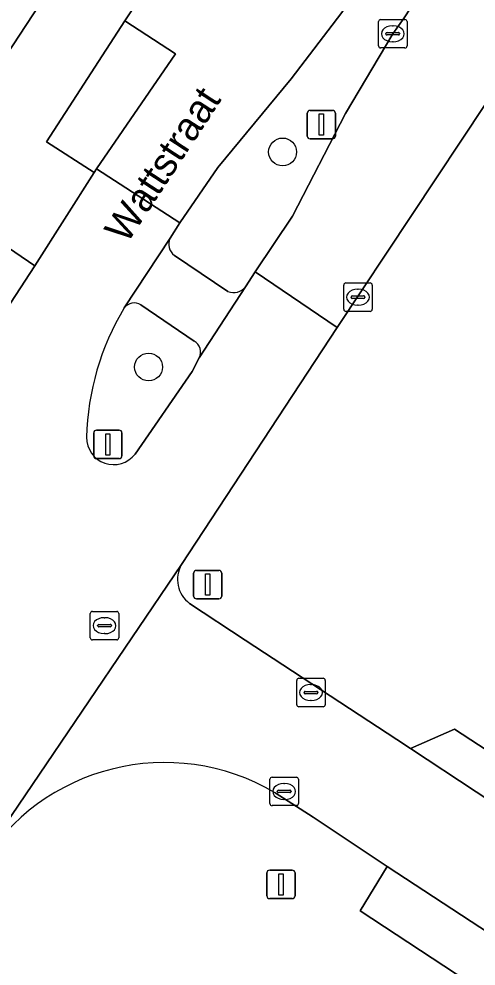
# Model space of a CAD drawing. Extents: x 159279 to 160377, y 384531 to 385888.
# Drawn here: x 160086.51 to 160102.55, y 384943.23 to 384976.49 of the extents above; entities that cross this region are included whole.
import ezdxf

# ---------------------------------------------------------------- set-up
doc = ezdxf.new("R2010")
doc.units = 0
for name, color, linetype in [('IMGEO_Berm_groen', 7, 'Continuous'), ('IMGEO_Boom', 7, 'Continuous'), ('IMGEO_Erf', 7, 'Continuous'), ('IMGEO_Groenvoorziening', 7, 'Continuous'), ('IMGEO_Haag', 7, 'Continuous'), ('IMGEO_Kolk', 7, 'Continuous'), ('IMGEO_Lichtmast', 7, 'Continuous'), ('IMGEO_Openbare_ruimte_label', 7, 'Continuous'), ('IMGEO_Parkeervlak_open', 7, 'Continuous'), ('IMGEO_Rijbaan_lokaal_open', 7, 'Continuous'), ('IMGEO_Rioolput', 7, 'Continuous'), ('IMGEO_Verkeersbordpaal', 7, 'Continuous'), ('IMGEO_Verkeerseiland_groen', 7, 'Continuous'), ('IMGEO_Voetpad_open', 7, 'Continuous')]:
    doc.layers.add(name, color=color, linetype=linetype)

msp = doc.modelspace()

# ---------------------------------------------------------------- linework, layer by layer
at = {"layer": 'IMGEO_Berm_groen'}
for points in [[(160115.376, 385000), (160120.555, 385007.91), (160122.045, 385010.185), (160123.353, 385012.183), (160121.682, 385013.243), (160120.625, 385011.626), (160119.18, 385009.418), (160113.021, 385000), (160099.139, 384978.67), (160097.839, 384976.718), (160096.064, 384974.393), (160093.483, 384971.281), (160092.154, 384969.328), (160091.815, 384968.792)], [(160094.463, 384967.091), (160094.798, 384967.612), (160096.111, 384969.572), (160097.964, 384973.176), (160099.628, 384975.972), (160100.03, 384976.527), (160115.376, 385000)], [(160091.964, 384968.188), (160093.844, 384966.924)]]:
    msp.add_lwpolyline(points, dxfattribs=at)
for centre, radius, start, end in [((160092.251, 384968.579), 0.485, 153.999, 233.7161), ((160094.044, 384967.413), 0.529, 247.7591, 322.4377)]:
    msp.add_arc(centre, radius, start, end, dxfattribs=at)
at = {"layer": 'IMGEO_Boom'}
for centre in [(160095.76, 384971.822), (160091.056, 384964.27)]:
    msp.add_circle(centre, 0.489, dxfattribs=at)
at = {"layer": 'IMGEO_Erf'}
msp.add_lwpolyline([(160073.663, 384964.112), (160072.93, 384963.74), (160077.282, 384960.882), (160080.892, 384966.436), (160080.511, 384966.741), (160080.731, 384967.08), (160102.294, 385000), (160115.292, 385019.841), (160111.976, 385022.011), (160108.674, 385016.948), (160107.746, 385017.553), (160104.896, 385013.185), (160102.045, 385008.814), (160099.193, 385004.443), (160096.342, 385000.072), (160093.49, 384995.701), (160090.638, 384991.329), (160087.787, 384986.958), (160084.935, 384982.587), (160082.084, 384978.216), (160079.232, 384973.844), (160076.381, 384969.474), (160077.222, 384968.924), (160073.957, 384963.92)], close=True, dxfattribs=at)
at = {"layer": 'IMGEO_Groenvoorziening'}
for points in [[(160092.003, 384975.268), (160090.226, 384976.423), (160087.475, 384972.177), (160089.153, 384971.101), (160089.233, 384971.226)], [(160110.249, 384946.028), (160101.8, 384951.555), (160100.248, 384950.877), (160109.468, 384944.793)]]:
    msp.add_lwpolyline(points, close=True, dxfattribs=at)
at = {"layer": 'IMGEO_Haag'}
msp.add_lwpolyline([(160110.249, 384946.028), (160101.8, 384951.555), (160100.248, 384950.877), (160109.468, 384944.793)], close=True, dxfattribs=at)
at = {"layer": 'IMGEO_Kolk'}
for p, q in [((160099.127, 384975.546), (160099.127, 384976.398)), ((160099.202, 384976.472), (160100.054, 384976.472)), ((160100.128, 384976.398), (160100.128, 384975.546)), ((160099.386, 384975.966), (160099.386, 384975.978)), ((160099.429, 384976.015), (160099.827, 384976.015)), ((160099.615, 384976.252), (160099.64, 384976.252)), ((160099.87, 384975.978), (160099.87, 384975.966)), ((160099.824, 384975.929), (160099.426, 384975.929)), ((160099.638, 384975.692), (160099.613, 384975.692)), ((160100.054, 384975.472), (160099.202, 384975.472)), ((160097.906, 384966.296), (160097.906, 384967.148)), ((160097.981, 384967.222), (160098.833, 384967.222)), ((160098.394, 384967.002), (160098.419, 384967.002)), ((160098.907, 384967.148), (160098.907, 384966.296)), ((160098.165, 384966.716), (160098.165, 384966.728)), ((160098.603, 384966.679), (160098.205, 384966.679)), ((160098.208, 384966.765), (160098.606, 384966.765)), ((160098.649, 384966.728), (160098.649, 384966.716)), ((160098.417, 384966.442), (160098.392, 384966.442)), ((160098.833, 384966.222), (160097.981, 384966.222)), ((160096.257, 384952.412), (160096.257, 384953.264)), ((160096.332, 384953.338), (160097.184, 384953.338)), ((160096.745, 384953.118), (160096.77, 384953.118)), ((160097.258, 384953.264), (160097.258, 384952.412)), ((160096.516, 384952.832), (160096.516, 384952.844)), ((160096.954, 384952.795), (160096.556, 384952.795)), ((160096.559, 384952.881), (160096.957, 384952.881)), ((160097, 384952.844), (160097, 384952.832)), ((160096.768, 384952.558), (160096.743, 384952.558)), ((160097.184, 384952.338), (160096.332, 384952.338)), ((160095.317, 384948.941), (160095.317, 384949.793)), ((160095.392, 384949.867), (160096.244, 384949.867)), ((160096.318, 384949.793), (160096.318, 384948.941)), ((160095.576, 384949.361), (160095.576, 384949.373)), ((160095.619, 384949.41), (160096.017, 384949.41)), ((160095.805, 384949.647), (160095.83, 384949.647)), ((160096.06, 384949.373), (160096.06, 384949.361)), ((160096.014, 384949.324), (160095.616, 384949.324)), ((160095.828, 384949.087), (160095.803, 384949.087)), ((160096.244, 384948.867), (160095.392, 384948.867))]:
    msp.add_line(p, q, dxfattribs=at)
for points in [[(160099.127, 384975.546), (160099.127, 384976.398)], [(160099.202, 384976.472), (160100.054, 384976.472)], [(160100.128, 384976.398), (160100.128, 384975.546)], [(160100.054, 384975.472), (160099.202, 384975.472)], [(160097.906, 384966.296), (160097.906, 384967.148)], [(160097.981, 384967.222), (160098.833, 384967.222)], [(160098.907, 384967.148), (160098.907, 384966.296)], [(160098.833, 384966.222), (160097.981, 384966.222)], [(160096.257, 384952.412), (160096.257, 384953.264)], [(160096.332, 384953.338), (160097.184, 384953.338)], [(160097.258, 384953.264), (160097.258, 384952.412)], [(160097.184, 384952.338), (160096.332, 384952.338)], [(160095.317, 384948.941), (160095.317, 384949.793)], [(160095.392, 384949.867), (160096.244, 384949.867)], [(160096.318, 384949.793), (160096.318, 384948.941)], [(160096.244, 384948.867), (160095.392, 384948.867)]]:
    msp.add_lwpolyline(points, dxfattribs=at)
for centre, radius, start, end in [((160099.204, 384976.396), 0.0765, 91.552, 178.448), ((160099.204, 384976.396), 0.0765, 91.552, 178.448), ((160100.052, 384976.396), 0.0765, 1.552, 88.448), ((160100.052, 384976.396), 0.0765, 1.552, 88.448), ((160099.426, 384975.975), 0.0403, 85.8775, 175.7526), ((160099.831, 384975.977), 0.0386, 1.7309, 96.639), ((160099.423, 384975.965), 0.0366, 178.938, 274.7102), ((160099.827, 384975.972), 0.043, 264.8664, 352.4533), ((160099.204, 384975.548), 0.0765, 181.552, 268.448), ((160099.204, 384975.548), 0.0765, 181.552, 268.448), ((160100.052, 384975.548), 0.0765, 271.552, 358.448), ((160100.052, 384975.548), 0.0765, 271.552, 358.448), ((160097.983, 384967.146), 0.0765, 91.552, 178.448), ((160097.983, 384967.146), 0.0765, 91.552, 178.448), ((160098.831, 384967.146), 0.0765, 1.552, 88.448), ((160098.831, 384967.146), 0.0765, 1.552, 88.448), ((160098.205, 384966.725), 0.0403, 85.8775, 175.7526), ((160098.202, 384966.715), 0.0366, 178.938, 274.7102), ((160098.606, 384966.722), 0.043, 264.8664, 352.4533), ((160098.61, 384966.727), 0.0386, 1.7309, 96.639), ((160097.983, 384966.298), 0.0765, 181.552, 268.448), ((160097.983, 384966.298), 0.0765, 181.552, 268.448), ((160098.831, 384966.298), 0.0765, 271.552, 358.448), ((160098.831, 384966.298), 0.0765, 271.552, 358.448), ((160096.334, 384953.262), 0.0765, 91.552, 178.448), ((160096.334, 384953.262), 0.0765, 91.552, 178.448), ((160097.182, 384953.262), 0.0765, 1.552, 88.448), ((160097.182, 384953.262), 0.0765, 1.552, 88.448), ((160096.556, 384952.841), 0.0403, 85.8775, 175.7526), ((160096.553, 384952.831), 0.0366, 178.938, 274.7102), ((160096.957, 384952.838), 0.043, 264.8664, 352.4533), ((160096.961, 384952.843), 0.0386, 1.7309, 96.639), ((160096.334, 384952.414), 0.0765, 181.552, 268.448), ((160096.334, 384952.414), 0.0765, 181.552, 268.448), ((160097.182, 384952.414), 0.0765, 271.552, 358.448), ((160097.182, 384952.414), 0.0765, 271.552, 358.448), ((160095.394, 384949.791), 0.0765, 91.552, 178.448), ((160095.394, 384949.791), 0.0765, 91.552, 178.448), ((160096.242, 384949.791), 0.0765, 1.552, 88.448), ((160096.242, 384949.791), 0.0765, 1.552, 88.448), ((160095.616, 384949.37), 0.0403, 85.8775, 175.7526), ((160096.021, 384949.372), 0.0386, 1.7309, 96.639), ((160095.613, 384949.36), 0.0366, 178.938, 274.7102), ((160096.017, 384949.367), 0.043, 264.8664, 352.4533), ((160095.394, 384948.943), 0.0765, 181.552, 268.448), ((160095.394, 384948.943), 0.0765, 181.552, 268.448), ((160096.242, 384948.943), 0.0765, 271.552, 358.448), ((160096.242, 384948.943), 0.0765, 271.552, 358.448)]:
    msp.add_arc(centre, radius, start, end, dxfattribs=at)
for centre, major_axis, ratio, start_param, end_param in [((160099.614, 384975.972), (-0.387, 0.002), 0.722429, 4.712389, 7.853982), ((160099.639, 384975.972), (-0.39, 0.002), 0.717154, 1.570796, 4.712389), ((160098.393, 384966.722), (-0.387, 0.002), 0.722429, 4.712389, 7.853982), ((160098.418, 384966.722), (-0.39, 0.002), 0.717154, 1.570796, 4.712389), ((160096.744, 384952.838), (-0.387, 0.002), 0.722429, 4.712389, 7.853982), ((160096.769, 384952.838), (-0.39, 0.002), 0.717154, 1.570796, 4.712389), ((160095.804, 384949.367), (-0.387, 0.002), 0.722429, 4.712389, 7.853982), ((160095.829, 384949.367), (-0.39, 0.002), 0.717154, 1.570796, 4.712389)]:
    msp.add_ellipse(centre, major_axis=major_axis, ratio=ratio, start_param=start_param, end_param=end_param, dxfattribs=at)
at = {"layer": 'IMGEO_Lichtmast'}
for p, q in [((160092.638, 384956.228), (160092.638, 384957.028)), ((160092.638, 384957.028), (160092.638, 384956.228)), ((160092.738, 384957.128), (160093.528, 384957.128)), ((160093.528, 384957.128), (160092.738, 384957.128)), ((160093.628, 384957.028), (160093.628, 384956.228)), ((160093.628, 384956.228), (160093.628, 384957.028)), ((160093.528, 384956.128), (160092.738, 384956.128)), ((160092.738, 384956.128), (160093.528, 384956.128)), ((160095.208, 384945.703), (160095.208, 384946.503)), ((160095.208, 384946.503), (160095.208, 384945.703)), ((160095.308, 384946.603), (160096.098, 384946.603)), ((160096.098, 384946.603), (160095.308, 384946.603)), ((160096.198, 384946.503), (160096.198, 384945.703)), ((160096.198, 384945.703), (160096.198, 384946.503)), ((160096.098, 384945.603), (160095.308, 384945.603)), ((160095.308, 384945.603), (160096.098, 384945.603))]:
    msp.add_line(p, q, dxfattribs=at)
for points in [[(160093.058, 384957.003), (160093.208, 384957.003), (160093.208, 384956.253), (160093.058, 384956.253), (160093.058, 384957.003)], [(160095.628, 384946.478), (160095.778, 384946.478), (160095.778, 384945.728), (160095.628, 384945.728), (160095.628, 384946.478)]]:
    msp.add_lwpolyline(points, dxfattribs=at)
for centre, start, end in [((160092.738, 384957.028), 90, 180), ((160092.738, 384957.028), 90, 180), ((160093.528, 384957.028), 0, 90), ((160093.528, 384957.028), 360, 90), ((160092.738, 384956.228), 180, 270), ((160092.738, 384956.228), 180, 270), ((160093.528, 384956.228), 270, 0), ((160093.528, 384956.228), 270, 0), ((160095.308, 384946.503), 90, 180), ((160095.308, 384946.503), 90, 180), ((160096.098, 384946.503), 0, 90), ((160096.098, 384946.503), 360, 90), ((160095.308, 384945.703), 180, 270), ((160095.308, 384945.703), 180, 270), ((160096.098, 384945.703), 270, 0), ((160096.098, 384945.703), 270, 0)]:
    msp.add_arc(centre, 0.1, start, end, dxfattribs=at)
at = {"layer": 'IMGEO_Parkeervlak_open'}
for points in [[(160079.259, 384959.475), (160080.847, 384958.285), (160087.068, 384967.827), (160085.388, 384968.96)], [(160099.431, 384946.728), (160098.489, 384945.173), (160118.287, 384932.152), (160119.314, 384933.698)]]:
    msp.add_lwpolyline(points, close=True, dxfattribs=at)
at = {"layer": 'IMGEO_Rijbaan_lokaal_open'}
msp.add_lwpolyline([(160113.021, 385000), (160119.18, 385009.418), (160114.164, 385012.706), (160105.833, 385000), (160090.226, 384976.423), (160092.003, 384975.268), (160089.233, 384971.226), (160092.154, 384969.328), (160093.483, 384971.281), (160096.064, 384974.393), (160097.839, 384976.718), (160099.139, 384978.67)], close=True, dxfattribs=at)
for points in [[(160105.028, 384973.162), (160105.24, 384973.458), (160107.122, 384976.343), (160122.622, 385000), (160125.627, 385004.584), (160120.555, 385007.91), (160115.376, 385000), (160100.03, 384976.527), (160099.628, 384975.972), (160097.964, 384973.176), (160096.111, 384969.572), (160094.798, 384967.612), (160097.677, 384965.66), (160102.891, 384973.52)], [(160090.206, 384966.346), (160091.815, 384968.792), (160092.154, 384969.328), (160089.233, 384971.226), (160089.153, 384971.101), (160087.068, 384967.827), (160080.847, 384958.285), (160080.673, 384958.031)], [(160092.217, 384957.33), (160097.677, 384965.66), (160094.798, 384967.612), (160094.463, 384967.091), (160092.837, 384964.595), (160092.585, 384964.107), (160090.583, 384961.212)], [(160080.053, 384945.366), (160078.721, 384943.358), (160076.996, 384940.789), (160076.665, 384940.228), (160079.596, 384938.282), (160085.137, 384946.717), (160085.233, 384947.037), (160092.217, 384957.33)], [(160092.217, 384957.33), (160085.233, 384947.037), (160085.137, 384946.717)], [(160100.248, 384950.877), (160099.772, 384951.189), (160094.445, 384954.679), (160092.495, 384955.968)], [(160095.499, 384949.314), (160096.831, 384948.459), (160099.431, 384946.728), (160119.314, 384933.698), (160132.912, 384924.765), (160135.001, 384928.016), (160134.763, 384928.175), (160125.186, 384934.449), (160122.256, 384936.379), (160112.664, 384942.69), (160109.468, 384944.793), (160100.248, 384950.877)]]:
    msp.add_lwpolyline(points, dxfattribs=at)
for centre, radius, start, end in [((160098.09, 384961.584), 9.21, 148.867, 178.6503), ((160089.831, 384961.791), 0.949, 179.3692, 322.4322), ((160093.114, 384956.804), 1.04, 149.6045, 233.4681), ((160091.623, 384942.809), 7.572, 59.2123, 148.9278)]:
    msp.add_arc(centre, radius, start, end, dxfattribs=at)
at = {"layer": 'IMGEO_Rioolput'}
for p, q in [((160089.087, 384955.688), (160089.939, 384955.688)), ((160089.012, 384954.762), (160089.012, 384955.614)), ((160089.5, 384955.468), (160089.525, 384955.468)), ((160090.013, 384955.614), (160090.013, 384954.762)), ((160089.271, 384955.182), (160089.271, 384955.194)), ((160089.709, 384955.145), (160089.311, 384955.145)), ((160089.314, 384955.231), (160089.712, 384955.231)), ((160089.755, 384955.194), (160089.755, 384955.182)), ((160089.523, 384954.908), (160089.498, 384954.908)), ((160089.939, 384954.688), (160089.087, 384954.688))]:
    msp.add_line(p, q, dxfattribs=at)
for points in [[(160089.087, 384955.688), (160089.939, 384955.688)], [(160089.012, 384954.762), (160089.012, 384955.614)], [(160090.013, 384955.614), (160090.013, 384954.762)], [(160089.939, 384954.688), (160089.087, 384954.688)]]:
    msp.add_lwpolyline(points, dxfattribs=at)
for centre, radius, start, end in [((160089.089, 384955.612), 0.0765, 91.552, 178.448), ((160089.089, 384955.612), 0.0765, 91.552, 178.448), ((160089.937, 384955.612), 0.0765, 1.552, 88.448), ((160089.937, 384955.612), 0.0765, 1.552, 88.448), ((160089.311, 384955.191), 0.0403, 85.8775, 175.7526), ((160089.308, 384955.181), 0.0366, 178.938, 274.7102), ((160089.712, 384955.188), 0.043, 264.8664, 352.4533), ((160089.716, 384955.193), 0.0386, 1.7309, 96.639), ((160089.089, 384954.764), 0.0765, 181.552, 268.448), ((160089.089, 384954.764), 0.0765, 181.552, 268.448), ((160089.937, 384954.764), 0.0765, 271.552, 358.448), ((160089.937, 384954.764), 0.0765, 271.552, 358.448)]:
    msp.add_arc(centre, radius, start, end, dxfattribs=at)
for centre, major_axis, ratio, start_param, end_param in [((160089.499, 384955.188), (-0.387, 0.002), 0.722429, 4.712389, 7.853982), ((160089.524, 384955.188), (-0.39, 0.002), 0.717154, 1.570796, 4.712389)]:
    msp.add_ellipse(centre, major_axis=major_axis, ratio=ratio, start_param=start_param, end_param=end_param, dxfattribs=at)
at = {"layer": 'IMGEO_Verkeersbordpaal'}
for p, q in [((160096.624, 384972.381), (160096.624, 384973.181)), ((160096.624, 384973.181), (160096.624, 384972.381)), ((160096.724, 384973.281), (160097.514, 384973.281)), ((160097.514, 384973.281), (160096.724, 384973.281)), ((160097.614, 384973.181), (160097.614, 384972.381)), ((160097.614, 384972.381), (160097.614, 384973.181)), ((160097.514, 384972.281), (160096.724, 384972.281)), ((160096.724, 384972.281), (160097.514, 384972.281)), ((160089.232, 384962.054), (160090.022, 384962.054)), ((160090.022, 384962.054), (160089.232, 384962.054)), ((160089.132, 384961.154), (160089.132, 384961.954)), ((160089.132, 384961.954), (160089.132, 384961.154)), ((160090.122, 384961.954), (160090.122, 384961.154)), ((160090.122, 384961.154), (160090.122, 384961.954)), ((160090.022, 384961.054), (160089.232, 384961.054)), ((160089.232, 384961.054), (160090.022, 384961.054))]:
    msp.add_line(p, q, dxfattribs=at)
for points in [[(160097.044, 384973.156), (160097.194, 384973.156), (160097.194, 384972.406), (160097.044, 384972.406), (160097.044, 384973.156)], [(160089.552, 384961.929), (160089.702, 384961.929), (160089.702, 384961.179), (160089.552, 384961.179), (160089.552, 384961.929)]]:
    msp.add_lwpolyline(points, dxfattribs=at)
for centre, start, end in [((160096.724, 384973.181), 90, 180), ((160096.724, 384973.181), 90, 180), ((160097.514, 384973.181), 0, 90), ((160097.514, 384973.181), 360, 90), ((160096.724, 384972.381), 180, 270), ((160096.724, 384972.381), 180, 270), ((160097.514, 384972.381), 270, 0), ((160097.514, 384972.381), 270, 0), ((160089.232, 384961.954), 90, 180), ((160089.232, 384961.954), 90, 180), ((160090.022, 384961.954), 0, 90), ((160090.022, 384961.954), 360, 90), ((160089.232, 384961.154), 180, 270), ((160089.232, 384961.154), 180, 270), ((160090.022, 384961.154), 270, 0), ((160090.022, 384961.154), 270, 0)]:
    msp.add_arc(centre, 0.1, start, end, dxfattribs=at)
at = {"layer": 'IMGEO_Verkeerseiland_groen'}
for points in [[(160092.662, 384965.172), (160090.786, 384966.453)], [(160092.585, 384964.107), (160092.837, 384964.595)], [(160090.583, 384961.212), (160092.585, 384964.107)]]:
    msp.add_lwpolyline(points, dxfattribs=at)
for centre, radius, start, end in [((160098.09, 384961.584), 9.21, 148.867, 178.6503), ((160090.555, 384966.078), 0.44, 58.4257, 142.4795), ((160092.461, 384964.796), 0.426, 331.8482, 61.8961), ((160089.831, 384961.791), 0.949, 179.3692, 322.4322)]:
    msp.add_arc(centre, radius, start, end, dxfattribs=at)
at = {"layer": 'IMGEO_Voetpad_open'}
for points in [[(160102.294, 385000), (160080.731, 384967.08)], [(160085.388, 384968.96), (160087.068, 384967.827), (160089.153, 384971.101), (160087.475, 384972.177), (160090.226, 384976.423), (160105.833, 385000)], [(160102.891, 384973.52), (160097.677, 384965.66), (160092.217, 384957.33)], [(160091.815, 384968.792), (160090.206, 384966.346)], [(160093.844, 384966.924), (160091.964, 384968.188)], [(160092.837, 384964.595), (160094.463, 384967.091)], [(160090.786, 384966.453), (160092.662, 384965.172)], [(160092.495, 384955.968), (160094.445, 384954.679), (160099.772, 384951.189), (160100.248, 384950.877), (160101.8, 384951.555), (160110.249, 384946.028), (160109.468, 384944.793), (160112.664, 384942.69), (160113.526, 384943.874), (160123.027, 384937.601), (160122.256, 384936.379), (160125.186, 384934.449), (160126.024, 384935.633), (160135.554, 384929.394), (160142.654, 384933.08), (160122.449, 384945.957), (160124.329, 384948.975)], [(160131.753, 384923.028), (160132.912, 384924.765), (160119.314, 384933.698), (160118.287, 384932.152), (160098.489, 384945.173), (160099.431, 384946.728), (160096.831, 384948.459), (160095.499, 384949.314)]]:
    msp.add_lwpolyline(points, dxfattribs=at)
for centre, radius, start, end in [((160092.251, 384968.579), 0.485, 153.999, 233.7161), ((160094.044, 384967.413), 0.529, 247.7591, 322.4377), ((160090.555, 384966.078), 0.44, 58.4257, 142.4795), ((160092.461, 384964.796), 0.426, 331.8482, 61.8961), ((160093.114, 384956.804), 1.04, 149.6045, 233.4681), ((160091.623, 384942.809), 7.572, 59.2123, 148.9278)]:
    msp.add_arc(centre, radius, start, end, dxfattribs=at)

# ---------------------------------------------------------------- texts
at = {"layer": 'IMGEO_Openbare_ruimte_label'}
msp.add_text('Wattstraat', height=1, rotation=56.8344, dxfattribs=at).set_placement((160090.295, 384968.562))

doc.saveas('drawing.dxf')
